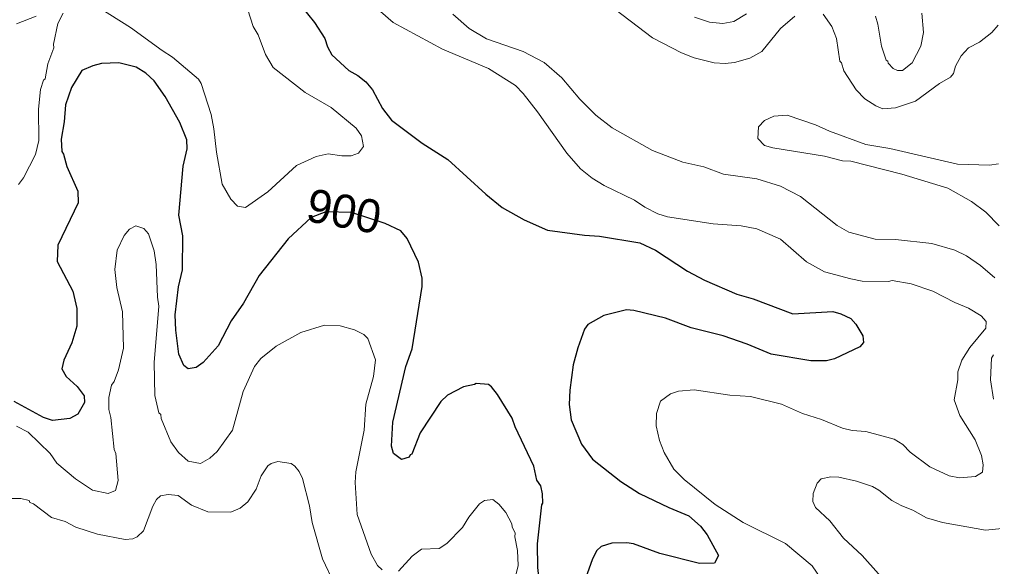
# Model space of a CAD drawing. Extents: x 447.8 to 473.9, y 7733.1 to 7760.8.
# Drawn here: x 451.054 to 453.399, y 7746.538 to 7747.855 of the extents above; entities that cross this region are included whole.
import ezdxf
from ezdxf.enums import TextEntityAlignment as Align

# ---------------------------------------------------------------- set-up
doc = ezdxf.new("R2010")
doc.units = 0
doc.header["$LTSCALE"] = 0.032
doc.layers.add('1', color=7, linetype='Continuous', lineweight=25)
doc.layers.add('2', color=7, linetype='Continuous', lineweight=13)
doc.layers.add('61', color=7, linetype='Continuous')

msp = doc.modelspace()

# ---------------------------------------------------------------- linework, layer by layer
at = {"layer": '1'}
for points in [[(451.7314, 7747.8895), (451.7651, 7747.848), (451.7896, 7747.809), (451.7963, 7747.7892), (451.8067, 7747.7702), (451.8479, 7747.7321), (451.8693, 7747.7204), (451.8887, 7747.7048), (451.905, 7747.6854), (451.9288, 7747.6408), (451.9505, 7747.6127), (452.0245, 7747.5573), (452.0862, 7747.5181), (452.1779, 7747.4342), (452.2168, 7747.4021), (452.2701, 7747.3725), (452.326, 7747.3479), (452.4154, 7747.3359), (452.4517, 7747.3338), (452.5487, 7747.3177), (452.5865, 7747.3001), (452.6635, 7747.2489), (452.7045, 7747.2275), (452.7825, 7747.1941), (452.8217, 7747.1826), (452.9176, 7747.1467), (453.0137, 7747.1522), (453.0333, 7747.1465), (453.0573, 7747.1349), (453.0695, 7747.122), (453.0858, 7747.0937), (453.0874, 7747.0772), (453.0788, 7747.0671), (453.0177, 7747.0382), (452.9985, 7747.0336), (452.9612, 7747.0336), (452.865, 7747.0496), (452.8073, 7747.0736), (452.7496, 7747.0936), (452.6726, 7747.1129), (452.611, 7747.1363), (452.5343, 7747.1546), (452.5167, 7747.1562), (452.4619, 7747.1425), (452.4238, 7747.121), (452.4158, 7747.1098), (452.3993, 7747.0648), (452.3883, 7747.024), (452.3802, 7746.9631), (452.3789, 7746.9283), (452.3835, 7746.8909), (452.4085, 7746.8324), (452.4347, 7746.7966), (452.5031, 7746.7429), (452.5479, 7746.7142), (452.6184, 7746.6804), (452.6672, 7746.6604), (452.6947, 7746.6352), (452.7113, 7746.6147), (452.7386, 7746.5647), (452.7287, 7746.5463), (452.6928, 7746.5455), (452.5969, 7746.5695), (452.534, 7746.5928), (452.5173, 7746.5951), (452.4814, 7746.5943), (452.4559, 7746.5867), (452.4455, 7746.5767), (452.4348, 7746.5564), (452.4012, 7746.4618)], [(452.3021, 7746.5927), (452.3127, 7746.6868), (452.3153, 7746.6907), (452.3146, 7746.713), (452.3103, 7746.7327), (452.3006, 7746.7461), (452.2938, 7746.7799), (452.2481, 7746.8743), (452.2409, 7746.8952), (452.2062, 7746.952), (452.1916, 7746.9708), (452.1841, 7746.9762), (452.1548, 7746.9791), (452.1509, 7746.976), (452.1236, 7746.971), (452.0853, 7746.9508), (452.0696, 7746.9355), (452.0196, 7746.8602), (451.9995, 7746.809), (451.9958, 7746.8074), (451.9932, 7746.8013), (451.9749, 7746.7957), (451.9554, 7746.81), (451.9509, 7746.8277), (451.9541, 7746.8857), (451.9853, 7747.0197), (452.0006, 7747.0625), (452.0245, 7747.2121), (452.0245, 7747.232), (452.0156, 7747.2705), (451.9879, 7747.3275), (451.9728, 7747.3464), (451.9356, 7747.3642), (451.8538, 7747.3904), (451.7925, 7747.3918), (451.757, 7747.3785), (451.7013, 7747.3268), (451.6316, 7747.2388), (451.5941, 7747.1724), (451.5645, 7747.1297), (451.533, 7747.0694), (451.4966, 7747.0291), (451.4795, 7747.0169), (451.4606, 7747.0138), (451.4505, 7747.022), (451.4385, 7747.0496), (451.4306, 7747.107), (451.429, 7747.1439), (451.4371, 7747.2112), (451.4466, 7747.2524), (451.4476, 7747.3343), (451.438, 7747.384), (451.4489, 7747.5017), (451.4585, 7747.5439), (451.457, 7747.5651), (451.4406, 7747.6075), (451.4053, 7747.6701), (451.3785, 7747.7077), (451.3584, 7747.7255), (451.3355, 7747.7405), (451.2935, 7747.751), (451.2518, 7747.7494), (451.231, 7747.7438), (451.2046, 7747.7322), (451.1796, 7747.6914), (451.1652, 7747.6497), (451.1621, 7747.6087), (451.1549, 7747.5671), (451.1564, 7747.5377), (451.1604, 7747.5311), (451.1679, 7747.5015), (451.1949, 7747.4416), (451.1954, 7747.4137), (451.1462, 7747.3117), (451.1448, 7747.2728), (451.1829, 7747.2011), (451.1925, 7747.1595), (451.1923, 7747.117), (451.18, 7747.0769), (451.1607, 7747.0352), (451.1558, 7747.0137), (451.1663, 7746.9957), (451.1931, 7746.9713), (451.21, 7746.9489), (451.2108, 7746.9327), (451.1951, 7746.905), (451.1752, 7746.8943), (451.1336, 7746.8894), (451.112, 7746.8967), (451.0415, 7746.9352)], [(452.3505, 7746.3816), (452.3368, 7746.3812), (452.3258, 7746.3999), (452.3099, 7746.4785), (452.3035, 7746.5358), (452.3021, 7746.5927)]]:
    msp.add_lwpolyline(points, dxfattribs=at)
at = {"layer": '2'}
for points in [[(451.6043, 7747.8784), (451.6171, 7747.8383), (451.6289, 7747.8178), (451.6469, 7747.7706), (451.6651, 7747.7396), (451.7422, 7747.6796), (451.8051, 7747.6433), (451.8657, 7747.5933), (451.8786, 7747.5747), (451.8834, 7747.5497), (451.8709, 7747.5335), (451.8537, 7747.5267), (451.8306, 7747.5267), (451.7979, 7747.5314), (451.7694, 7747.5249), (451.7218, 7747.5037), (451.6524, 7747.4399), (451.5986, 7747.4023), (451.5796, 7747.406), (451.5631, 7747.4225), (451.5427, 7747.4583), (451.5285, 7747.5359), (451.5228, 7747.5916), (451.5163, 7747.626), (451.4923, 7747.701), (451.4858, 7747.7111), (451.4228, 7747.7647), (451.3976, 7747.7801), (451.3214, 7747.8356), (451.2436, 7747.8851)], [(452.9926, 7746.4987), (452.9637, 7746.5399), (452.8996, 7746.5938), (452.798, 7746.6444), (452.7301, 7746.6874), (452.6555, 7746.7474), (452.6308, 7746.7729), (452.6071, 7746.8123), (452.5962, 7746.8413), (452.5882, 7746.8766), (452.589, 7746.9064), (452.5985, 7746.9365), (452.6228, 7746.9535), (452.6419, 7746.9606), (452.6801, 7746.9638), (452.7657, 7746.9509), (452.8155, 7746.9476), (452.8901, 7746.929), (452.9409, 7746.9066), (452.9865, 7746.8922), (453.0372, 7746.8715), (453.0608, 7746.866), (453.0935, 7746.8629), (453.1614, 7746.845), (453.1822, 7746.832), (453.2006, 7746.8132), (453.2477, 7746.7782), (453.2944, 7746.7568), (453.3191, 7746.7514), (453.3579, 7746.7546), (453.3742, 7746.7655), (453.3759, 7746.7833), (453.3725, 7746.8058), (453.357, 7746.8429), (453.3196, 7746.902), (453.3065, 7746.9398), (453.315, 7746.9879), (453.3152, 7747.0068), (453.3251, 7747.035), (453.344, 7747.0655), (453.3824, 7747.1117), (453.3836, 7747.1281), (453.3716, 7747.1413), (453.3406, 7747.1603), (453.3081, 7747.1734), (453.2552, 7747.2009), (453.2026, 7747.2188), (453.1569, 7747.2265), (453.1484, 7747.2244), (453.0849, 7747.2255), (453.0569, 7747.2304), (452.9938, 7747.2479), (452.9507, 7747.2716), (452.8876, 7747.3259), (452.8311, 7747.3514), (452.7933, 7747.3583), (452.7254, 7747.3632), (452.6156, 7747.3797), (452.592, 7747.3873), (452.5606, 7747.4031), (452.5364, 7747.4201), (452.4628, 7747.4556), (452.434, 7747.4733), (452.4058, 7747.4957), (452.3728, 7747.5331), (452.3021, 7747.6331), (452.268, 7747.6767), (452.2491, 7747.6961), (452.1841, 7747.7373), (452.0737, 7747.7835), (451.9542, 7747.8482), (451.9239, 7747.8741)], [(452.922, 7747.8628), (452.8876, 7747.8334), (452.8425, 7747.7779), (452.8143, 7747.762), (452.7767, 7747.7519), (452.7548, 7747.7494), (452.7277, 7747.7511), (452.6799, 7747.7632), (452.6491, 7747.7746), (452.5797, 7747.8113), (452.4721, 7747.8927)], [(451.0944, 7747.8631), (451.0469, 7747.8449)], [(451.1595, 7747.8707), (451.1464, 7747.8451), (451.1365, 7747.7959), (451.1371, 7747.7866), (451.1222, 7747.7485), (451.1157, 7747.7124), (451.112, 7747.7094), (451.1044, 7747.6869), (451.0996, 7747.6391), (451.1011, 7747.5635), (451.0931, 7747.5299), (451.0635, 7747.4738), (451.0514, 7747.4577)], [(452.0981, 7747.8676), (452.1379, 7747.8332), (452.1792, 7747.8084), (452.2676, 7747.7778), (452.3185, 7747.7514), (452.3613, 7747.7149), (452.4041, 7747.6634), (452.443, 7747.6244), (452.4821, 7747.5945), (452.5793, 7747.5394), (452.6521, 7747.5117), (452.7027, 7747.5001), (452.7505, 7747.4826), (452.8306, 7747.4714), (452.888, 7747.4539), (452.9358, 7747.4286), (453.0245, 7747.3591), (453.0525, 7747.343), (453.1157, 7747.3263), (453.1647, 7747.3254), (453.2526, 7747.3158), (453.3081, 7747.3), (453.3361, 7747.2863), (453.3694, 7747.2631), (453.404, 7747.2333)], [(452.6807, 7747.8605), (452.7168, 7747.8489), (452.749, 7747.8457), (452.7751, 7747.85), (452.8056, 7747.8688)], [(453.4124, 7747.8414), (453.3967, 7747.8238), (453.3673, 7747.8005), (453.341, 7747.7865), (453.3235, 7747.7674), (453.3096, 7747.7427), (453.3043, 7747.7253), (453.2973, 7747.7165), (453.2713, 7747.701), (453.2128, 7747.6586), (453.1647, 7747.6421), (453.1345, 7747.6397), (453.1172, 7747.6473), (453.0912, 7747.664), (453.07, 7747.6854), (453.0403, 7747.7316), (453.0346, 7747.7507), (453.0311, 7747.7544), (453.0224, 7747.8094), (453.0116, 7747.8386), (452.9908, 7747.8678)], [(453.1163, 7747.863), (453.1227, 7747.8435), (453.1311, 7747.791), (453.1421, 7747.7569), (453.1464, 7747.7547), (453.1474, 7747.7496), (453.1593, 7747.7371), (453.1695, 7747.7327), (453.1821, 7747.7327), (453.2049, 7747.7509), (453.2261, 7747.7912), (453.2325, 7747.824), (453.2286, 7747.87)], [(453.4132, 7747.5075), (453.3911, 7747.5042), (453.3145, 7747.5066), (453.1516, 7747.5442), (453.0936, 7747.5539), (453.0057, 7747.5859), (452.9723, 7747.6018), (452.904, 7747.6245), (452.8717, 7747.6222), (452.8489, 7747.6117), (452.8349, 7747.5966), (452.8334, 7747.5684), (452.8494, 7747.5517), (452.8691, 7747.5459), (452.9942, 7747.5259), (453.0372, 7747.5152), (453.057, 7747.5138), (453.1801, 7747.4826), (453.2909, 7747.4487), (453.3482, 7747.4173), (453.3827, 7747.3909), (453.4143, 7747.3585)], [(451.2862, 7746.8099), (451.2823, 7746.8201), (451.2742, 7746.8967), (451.2693, 7746.9165), (451.2694, 7746.9449), (451.2761, 7746.9744), (451.2822, 7746.9834), (451.2926, 7747.0119), (451.3047, 7747.064), (451.3024, 7747.1511), (451.2886, 7747.2099), (451.284, 7747.2532), (451.2899, 7747.2999), (451.306, 7747.3348), (451.3192, 7747.35), (451.3345, 7747.358), (451.3534, 7747.3522), (451.3652, 7747.339), (451.3785, 7747.2985), (451.3832, 7747.2656), (451.3865, 7747.1864), (451.3903, 7747.1649), (451.3786, 7747.0297), (451.3801, 7746.9499), (451.3897, 7746.9085), (451.3948, 7746.9039), (451.3955, 7746.8948), (451.4187, 7746.8386), (451.4373, 7746.813), (451.4604, 7746.7916), (451.4902, 7746.7861), (451.5131, 7746.7988), (451.5307, 7746.8147), (451.5677, 7746.8668), (451.5931, 7746.9594), (451.6202, 7747.0193), (451.6359, 7747.0392), (451.6729, 7747.0688), (451.732, 7747.1016), (451.7893, 7747.1193), (451.827, 7747.1178), (451.8612, 7747.108), (451.8835, 7747.0968), (451.8938, 7747.087), (451.912, 7747.0358), (451.9074, 7746.9958), (451.8884, 7746.9288), (451.8843, 7746.8667), (451.8644, 7746.7662), (451.8627, 7746.7407), (451.8677, 7746.6632), (451.9019, 7746.5676), (451.9166, 7746.5404), (451.928, 7746.5299)], [(453.4008, 7747.0479), (453.3963, 7747.0398), (453.3937, 7746.9873), (453.4014, 7746.9414)], [(451.047, 7746.8764), (451.0751, 7746.8614), (451.1281, 7746.8102), (451.1443, 7746.7869), (451.1895, 7746.7491)], [(451.1895, 7746.7491), (451.2298, 7746.7217), (451.2682, 7746.7139), (451.2854, 7746.7214), (451.2916, 7746.7456), (451.2862, 7746.8099)], [(451.8122, 7746.4976), (451.7841, 7746.557), (451.7593, 7746.6445), (451.7529, 7746.6846), (451.7358, 7746.7497), (451.7277, 7746.7672), (451.7177, 7746.7801), (451.7087, 7746.7859), (451.6768, 7746.7907), (451.6605, 7746.7862), (451.6522, 7746.7807), (451.6362, 7746.7562), (451.6248, 7746.7241), (451.6041, 7746.6942), (451.5859, 7746.6784), (451.5634, 7746.6687), (451.508, 7746.6698), (451.4685, 7746.6856), (451.4365, 7746.7089), (451.4122, 7746.7115), (451.3943, 7746.7083), (451.384, 7746.6992), (451.3752, 7746.6831), (451.3533, 7746.6243), (451.3381, 7746.61), (451.327, 7746.6047), (451.3084, 7746.6033), (451.2425, 7746.616), (451.19, 7746.6326), (451.1639, 7746.6463), (451.1311, 7746.6561), (451.0882, 7746.6889), (451.0789, 7746.6923), (451.0771, 7746.6968), (451.0572, 7746.7019), (451.0338, 7746.7018)], [(453.4299, 7746.6303), (453.3818, 7746.6257), (453.2779, 7746.6441), (453.2395, 7746.6555), (453.2064, 7746.6736), (453.1799, 7746.684), (453.1562, 7746.6974), (453.1249, 7746.722), (453.1093, 7746.7309), (453.0713, 7746.7438), (453.0284, 7746.7531), (453.009, 7746.7539), (452.9857, 7746.7489), (452.9761, 7746.7385), (452.9665, 7746.7141), (452.9661, 7746.6947), (452.9724, 7746.68), (453.0065, 7746.6481), (453.0396, 7746.6062), (453.0842, 7746.5647), (453.1636, 7746.4765)], [(451.9671, 7746.5271), (452.0006, 7746.563), (452.0225, 7746.5797), (452.0655, 7746.5815), (452.0839, 7746.5932), (452.1212, 7746.6318), (452.1368, 7746.6572), (452.1629, 7746.6892), (452.1747, 7746.6972), (452.1949, 7746.6999), (452.2095, 7746.6881), (452.2257, 7746.6682), (452.2406, 7746.6411), (452.2412, 7746.6333), (452.2486, 7746.6185), (452.2477, 7746.6097), (452.2538, 7746.5764), (452.2554, 7746.5409), (452.2409, 7746.4817)]]:
    msp.add_lwpolyline(points, dxfattribs=at)

# ---------------------------------------------------------------- texts
at = {"layer": '61'}
msp.add_text('900', height=0.08, rotation=349.504, dxfattribs=at).set_placement((451.8289, 7747.3543), align=Align.CENTER)

doc.saveas('drawing.dxf')
